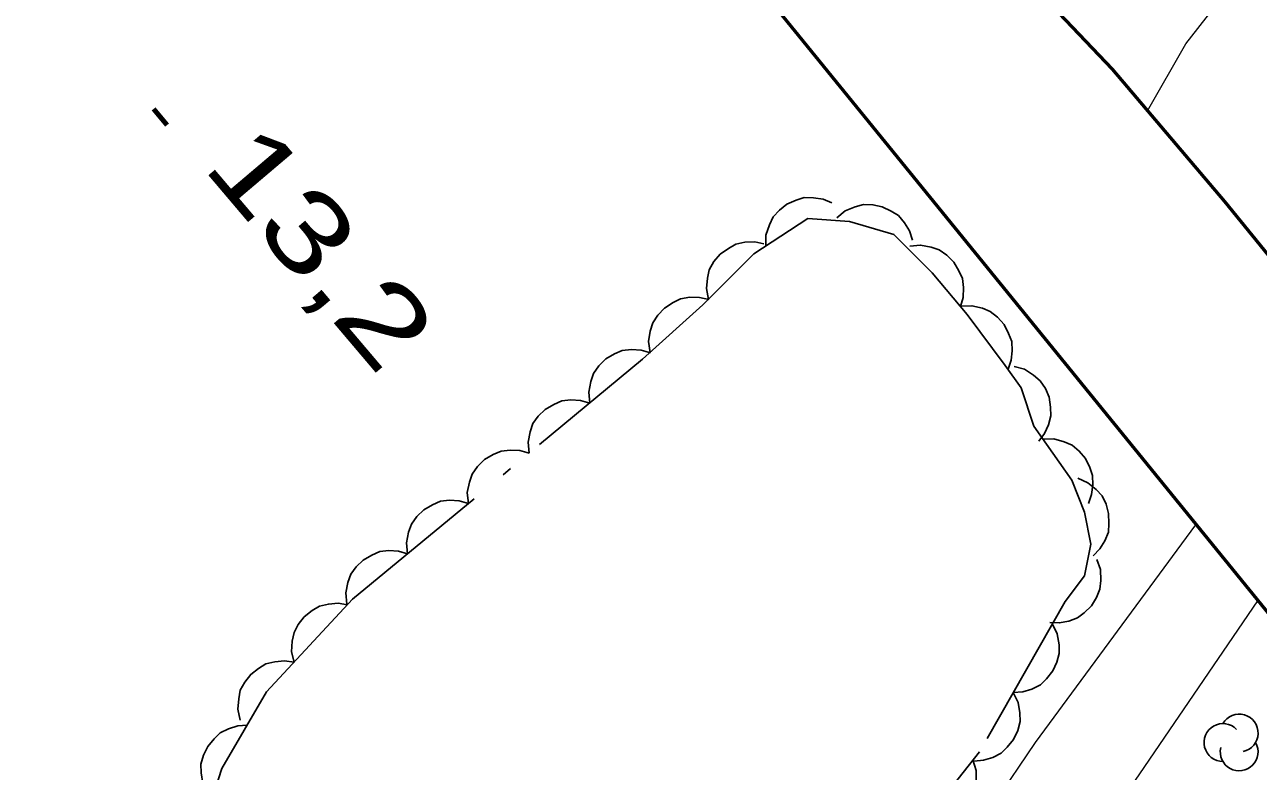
# Model space of a CAD drawing. Extents: x 386081 to 389416, y 5130568 to 5134082.
# Drawn here: x 388022.1 to 388069.08, y 5133194.31 to 5133222.74 of the extents above; entities that cross this region are included whole.
import ezdxf

# ---------------------------------------------------------------- set-up
doc = ezdxf.new("R2010")
doc.units = 0
doc.header["$LTSCALE"] = 1.2
doc.linetypes.add('DOT_DASHED', pattern=[7.7, 5, -1.2, 0.3, -1.2])
doc.linetypes.add('LONG_DASHED', pattern=[7.5, 6, -1.5])
for name, color, linetype, lineweight in [('19', 7, 'Continuous', 13), ('21', 7, 'LONG_DASHED', 35), ('3', 7, 'Continuous', 140), ('44', 7, 'Continuous', 25)]:
    doc.layers.add(name, color=color, linetype=linetype, lineweight=lineweight)

msp = doc.modelspace()

# ---------------------------------------------------------------- linework, layer by layer
at = {"layer": '19'}
for points in [[(388064.86, 5133219.46), (388066.32, 5133222.01), (388068.1, 5133224.3), (388070.23, 5133226.3), (388073.34, 5133228.8)], [(388026.82, 5133169.16), (388028.65, 5133172.69), (388030.59, 5133175.88), (388034.45, 5133173.38), (388037.78, 5133171.63), (388041.62, 5133170.13), (388041.98, 5133170.25), (388044.65, 5133172.93), (388046.84, 5133176.1), (388051.2, 5133182.06), (388055.93, 5133189.01), (388059.03, 5133193.09), (388060.6, 5133195.4), (388066.7, 5133203.7)], [(388027.02, 5133169.04), (388032.43, 5133166.01), (388039.57, 5133160.63), (388040.17, 5133159.97), (388041.93, 5133158.57), (388044.72, 5133156.51), (388047.02, 5133154.93), (388050.77, 5133152.82), (388052.29, 5133152.15), (388055.56, 5133161.16), (388056.11, 5133163.21), (388056.17, 5133164), (388050.78, 5133166.86), (388048.33, 5133168.02), (388048.06, 5133168.4), (388047.74, 5133169.68), (388054.27, 5133179.12), (388069.06, 5133200.8)]]:
    msp.add_lwpolyline(points, dxfattribs=at)
at = {"layer": '21', "linetype": 'Continuous', "lineweight": 53}
for points in [[(387988.29, 5133299.49), (387998.02, 5133289.25), (388006.21, 5133279.7), (388011.02, 5133273.63), (388014.87, 5133268.22), (388029.06, 5133250.18), (388045.35, 5133229.98), (388079.95, 5133187.42), (388096.88, 5133166.43), (388126.93, 5133129.5), (388151.89, 5133100.29), (388177.78, 5133070.47), (388192.12, 5133054.55)], [(387996.48, 5133299.33), (388008.5, 5133286.86), (388018.14, 5133275.19), (388028.39, 5133262.22), (388050.54, 5133235.47), (388054.35, 5133231.28), (388056.75, 5133228.37), (388059.2, 5133225.59), (388063.51, 5133221.04), (388067.79, 5133216.01), (388124.74, 5133146.03), (388137.23, 5133130.93), (388156.14, 5133108.59), (388166.08, 5133097.05), (388179.25, 5133081.98), (388190.53, 5133069.43), (388199.06, 5133060.07), (388201.02, 5133058.05), (388201.87, 5133057.51), (388202.98, 5133057.23), (388205.1, 5133057.08), (388206.18, 5133057.44), (388207.46, 5133058), (388209.21, 5133059.13)]]:
    msp.add_lwpolyline(points, dxfattribs=at)
at = {"layer": '3'}
msp.add_line((388027, 5133219.54), (388027.51, 5133218.93), dxfattribs=at)
at = {"layer": '44'}
for points in [[(388050.32, 5133214.32), (388050.33, 5133214.73), (388050.46, 5133215.12), (388050.6, 5133215.42), (388050.84, 5133215.68), (388051.13, 5133215.91), (388051.48, 5133216.06), (388051.79, 5133216.16), (388052.14, 5133216.15), (388052.51, 5133216.09), (388052.84, 5133215.95)], [(388053.03, 5133215.38), (388053.35, 5133215.65), (388053.73, 5133215.8), (388054.04, 5133215.89), (388054.4, 5133215.88), (388054.76, 5133215.81), (388055.1, 5133215.64), (388055.38, 5133215.47), (388055.61, 5133215.2), (388055.8, 5133214.89), (388055.91, 5133214.54)], [(388048.14, 5133212.28), (388048.06, 5133212.69), (388048.1, 5133213.09), (388048.17, 5133213.41), (388048.35, 5133213.72), (388048.59, 5133214), (388048.9, 5133214.22), (388049.18, 5133214.38), (388049.53, 5133214.46), (388049.9, 5133214.47), (388050.25, 5133214.4)], [(388055.81, 5133214.3), (388056.22, 5133214.35), (388056.62, 5133214.27), (388056.93, 5133214.17), (388057.22, 5133213.96), (388057.48, 5133213.7), (388057.68, 5133213.37), (388057.81, 5133213.07), (388057.85, 5133212.73), (388057.84, 5133212.35), (388057.74, 5133212.01)], [(388045.92, 5133210.26), (388045.86, 5133210.67), (388045.92, 5133211.07), (388046.02, 5133211.39), (388046.21, 5133211.68), (388046.46, 5133211.95), (388046.79, 5133212.16), (388047.08, 5133212.3), (388047.43, 5133212.36), (388047.8, 5133212.35), (388048.15, 5133212.27)], [(388057.76, 5133212.02), (388058.17, 5133212.04), (388058.57, 5133211.94), (388058.87, 5133211.82), (388059.15, 5133211.6), (388059.4, 5133211.32), (388059.57, 5133210.98), (388059.69, 5133210.68), (388059.71, 5133210.32), (388059.67, 5133209.96), (388059.55, 5133209.62)], [(388043.62, 5133208.33), (388043.58, 5133208.75), (388043.66, 5133209.15), (388043.76, 5133209.46), (388043.97, 5133209.75), (388044.23, 5133210.01), (388044.56, 5133210.2), (388044.86, 5133210.33), (388045.21, 5133210.37), (388045.58, 5133210.35), (388045.93, 5133210.25)], [(388059.78, 5133209.73), (388060.18, 5133209.62), (388060.52, 5133209.4), (388060.77, 5133209.18), (388060.97, 5133208.89), (388061.11, 5133208.55), (388061.17, 5133208.17), (388061.18, 5133207.84), (388061.09, 5133207.5), (388060.94, 5133207.17), (388060.72, 5133206.88)], [(388041.31, 5133206.42), (388041.27, 5133206.84), (388041.35, 5133207.23), (388041.45, 5133207.55), (388041.66, 5133207.83), (388041.92, 5133208.09), (388042.25, 5133208.28), (388042.55, 5133208.42), (388042.9, 5133208.45), (388043.27, 5133208.43), (388043.62, 5133208.33)], [(388060.87, 5133206.96), (388061.29, 5133206.97), (388061.68, 5133206.86), (388061.99, 5133206.73), (388062.26, 5133206.5), (388062.5, 5133206.22), (388062.66, 5133205.88), (388062.77, 5133205.57), (388062.78, 5133205.22), (388062.73, 5133204.85), (388062.61, 5133204.51)], [(388039, 5133204.51), (388038.95, 5133204.92), (388039.04, 5133205.32), (388039.14, 5133205.63), (388039.35, 5133205.92), (388039.61, 5133206.18), (388039.94, 5133206.37), (388040.24, 5133206.5), (388040.59, 5133206.54), (388040.96, 5133206.52), (388041.31, 5133206.42)], [(388062.21, 5133205.47), (388062.59, 5133205.3), (388062.9, 5133205.04), (388063.13, 5133204.8), (388063.28, 5133204.48), (388063.38, 5133204.13), (388063.39, 5133203.75), (388063.37, 5133203.42), (388063.23, 5133203.09), (388063.04, 5133202.78), (388062.79, 5133202.52)], [(388036.68, 5133202.59), (388036.64, 5133203.01), (388036.72, 5133203.41), (388036.83, 5133203.72), (388037.04, 5133204.01), (388037.3, 5133204.27), (388037.63, 5133204.46), (388037.93, 5133204.59), (388038.28, 5133204.63), (388038.65, 5133204.61), (388039, 5133204.51)], [(388034.37, 5133200.68), (388034.33, 5133201.1), (388034.41, 5133201.5), (388034.52, 5133201.81), (388034.73, 5133202.09), (388034.99, 5133202.35), (388035.32, 5133202.54), (388035.62, 5133202.68), (388035.97, 5133202.72), (388036.34, 5133202.69), (388036.68, 5133202.59)], [(388062.93, 5133202.38), (388063.07, 5133201.99), (388063.08, 5133201.58), (388063.05, 5133201.25), (388062.92, 5133200.93), (388062.73, 5133200.61), (388062.45, 5133200.35), (388062.19, 5133200.15), (388061.86, 5133200.03), (388061.5, 5133199.96), (388061.14, 5133199.98)], [(388032.36, 5133198.46), (388032.26, 5133198.86), (388032.29, 5133199.27), (388032.36, 5133199.59), (388032.52, 5133199.9), (388032.75, 5133200.19), (388033.05, 5133200.43), (388033.33, 5133200.6), (388033.67, 5133200.68), (388034.04, 5133200.71), (388034.4, 5133200.65)], [(388061.24, 5133199.91), (388061.42, 5133199.54), (388061.49, 5133199.13), (388061.5, 5133198.8), (388061.41, 5133198.46), (388061.25, 5133198.13), (388061.01, 5133197.83), (388060.78, 5133197.6), (388060.46, 5133197.44), (388060.11, 5133197.33), (388059.75, 5133197.31)], [(388030.31, 5133196.26), (388030.22, 5133196.67), (388030.25, 5133197.07), (388030.31, 5133197.4), (388030.48, 5133197.71), (388030.71, 5133198), (388031.01, 5133198.23), (388031.29, 5133198.4), (388031.63, 5133198.48), (388032, 5133198.51), (388032.36, 5133198.46)], [(388059.75, 5133197.31), (388059.93, 5133196.93), (388060, 5133196.53), (388060.01, 5133196.2), (388059.92, 5133195.86), (388059.76, 5133195.52), (388059.52, 5133195.23), (388059.29, 5133195), (388058.97, 5133194.84), (388058.62, 5133194.73), (388058.26, 5133194.7)], [(388029.06, 5133193.47), (388028.88, 5133193.85), (388028.82, 5133194.25), (388028.81, 5133194.58), (388028.91, 5133194.92), (388029.07, 5133195.26), (388029.31, 5133195.55), (388029.54, 5133195.78), (388029.86, 5133195.93), (388030.22, 5133196.04), (388030.57, 5133196.07)], [(388058.21, 5133194.74), (388058.34, 5133194.34), (388058.34, 5133193.93), (388058.3, 5133193.6), (388058.16, 5133193.28), (388057.95, 5133192.97), (388057.67, 5133192.72), (388057.41, 5133192.53), (388057.07, 5133192.42), (388056.7, 5133192.36), (388056.34, 5133192.39)]]:
    msp.add_lwpolyline(points, dxfattribs=at)
at = {"layer": '44', "linetype": 'DOT_DASHED'}
msp.add_lwpolyline([(388028.64, 5133191.48), (388029.61, 5133194.41), (388031.31, 5133197.33), (388034.59, 5133200.86), (388045.63, 5133210), (388047.93, 5133212.07), (388049.87, 5133214.02), (388051.93, 5133215.36), (388053.51, 5133215.24), (388055.2, 5133214.75), (388056.66, 5133213.29), (388057.99, 5133211.71), (388059.44, 5133209.76), (388060.05, 5133208.91), (388060.53, 5133207.45), (388061.98, 5133205.4), (388062.46, 5133204.18), (388062.7, 5133202.96), (388062.46, 5133201.75), (388061.73, 5133200.77), (388058.46, 5133195.05), (388051.79, 5133186.65)], dxfattribs=at)
at = {"layer": '44'}
for centre, start, end in [((388068.351, 5133195.766), 282.2692, 149.7263), ((388067.732, 5133195.406), 44.1154, 269.804), ((388068.351, 5133195.047), 166.9369, 29.6212)]:
    msp.add_arc(centre, 0.72, start, end, dxfattribs=at)

# ---------------------------------------------------------------- texts
at = {"layer": '3', "width": 1.35}
msp.add_text('13,2   ', height=3, rotation=310.294, dxfattribs=at).set_placement((388028.83, 5133217.32))

doc.saveas('drawing.dxf')
